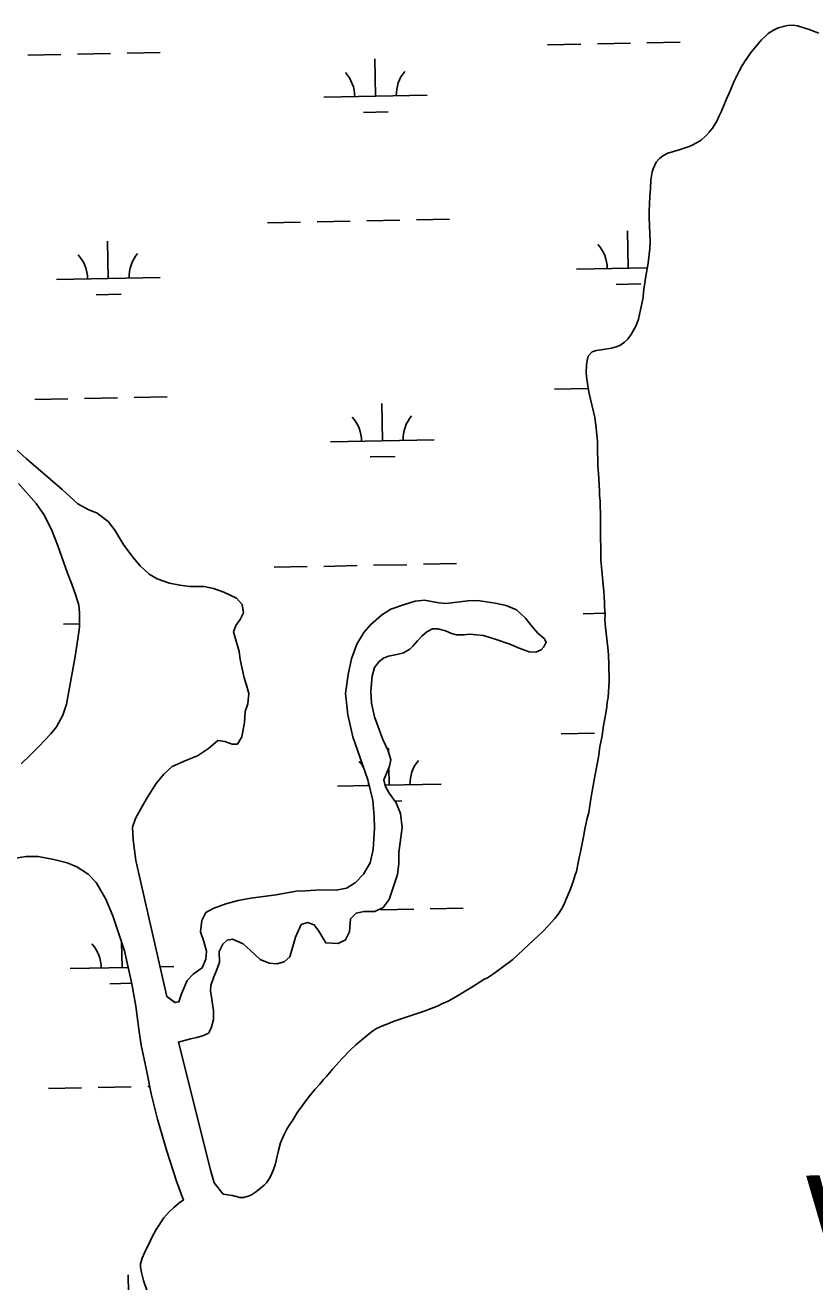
# Model space of a CAD drawing. Extents: x 3989314 to 4027622, y 243956 to 270014.
# Drawn here: x 4013463 to 4014226, y 259430 to 260643 of the extents above; entities that cross this region are included whole.
import ezdxf

# ---------------------------------------------------------------- set-up
doc = ezdxf.new("R2010")
doc.units = 0
for name, color, linetype in [('V-RIVR-EDGE', 7, 'Continuous'), ('V-RIVR-IDEN', 7, 'Continuous'), ('V-TOPO-SHOR', 7, 'Continuous'), ('V-WETL-SWMP', 7, 'Continuous')]:
    doc.layers.add(name, color=color, linetype=linetype)

msp = doc.modelspace()

# ---------------------------------------------------------------- linework, layer by layer
at = {"layer": 'V-RIVR-EDGE'}
for points in [[(4014016, 260241), (4014014.8, 260254.4), (4014013.3, 260264.2), (4014007.9, 260287.4), (4014006.9, 260293), (4014006.4, 260297.2), (4014005.7, 260301.2), (4014005.1, 260307.6), (4014005.3, 260315.2), (4014006, 260319.5), (4014007.1, 260323.7), (4014010.8, 260327.6), (4014014.8, 260328.9), (4014021.4, 260330.1), (4014029.6, 260331.3), (4014034.2, 260332.5), (4014037.6, 260333.8), (4014042.1, 260337.1), (4014045.2, 260340), (4014048.9, 260345.1), (4014053.3, 260353.3), (4014055.5, 260359.3), (4014057.7, 260368.2), (4014060, 260380.3), (4014060.5, 260385.6), (4014062.5, 260398.7), (4014064.9, 260413.2), (4014066.4, 260427.5), (4014066.8, 260434.3), (4014065.8, 260457.2), (4014065.8, 260463.6), (4014066.6, 260477.7), (4014067.2, 260485.1), (4014067.4, 260493.8), (4014068.8, 260501.4), (4014069.9, 260504.3), (4014072.6, 260510.8), (4014075.9, 260514.3), (4014079.2, 260517), (4014084, 260519.7), (4014094.9, 260522.8), (4014103.5, 260525.5), (4014106.9, 260526.8), (4014112.4, 260529.7), (4014116, 260532.2), (4014120.9, 260536.6), (4014123.8, 260539.9), (4014126.9, 260543.8), (4014131.1, 260550.5), (4014133.4, 260555.6), (4014135.9, 260560.1), (4014140.8, 260572.5), (4014143.2, 260577.5), (4014148, 260588.9), (4014153.1, 260599.5), (4014155.4, 260603.6), (4014157.9, 260607.6), (4014164.5, 260617.1), (4014174.2, 260629), (4014177.1, 260631.7), (4014180.9, 260635), (4014186, 260638.3), (4014190.3, 260640.4), (4014195.5, 260642), (4014199.5, 260642.7), (4014204.9, 260643.2), (4014209.2, 260642.4), (4014220.5, 260639), (4014229.6, 260635.3)], [(4013654.6, 259514.5), (4013663.6, 259513.3), (4013670.7, 259511.1), (4013674.5, 259511.2), (4013678.7, 259512.5), (4013681.9, 259513.8), (4013686, 259516.5), (4013690.4, 259519.9), (4013694.1, 259523), (4013696.5, 259525.3), (4013699.2, 259529.2), (4013700.9, 259532.8), (4013703.3, 259538.3), (4013704.8, 259542.8), (4013708.1, 259556.7), (4013710.1, 259564), (4013713.1, 259571.5), (4013716.5, 259577.8), (4013719.2, 259582.3), (4013721.2, 259585), (4013726.5, 259593.5), (4013737.2, 259608.3), (4013743.2, 259615.5), (4013748.1, 259620.8), (4013751.6, 259625.1), (4013754.5, 259628), (4013760.6, 259635.4), (4013769.5, 259645.3), (4013777.7, 259653.7), (4013782.8, 259658.5), (4013796.2, 259669.9), (4013798.9, 259671.8), (4013802.7, 259674.3), (4013805.5, 259675.8), (4013808.6, 259677.1), (4013813.6, 259678.8), (4013819.8, 259681.6), (4013849.6, 259691.6), (4013862.3, 259696.4), (4013865.7, 259698.1), (4013871.8, 259700.8), (4013879.4, 259704.9), (4013894.8, 259714.3), (4013906.4, 259721.7), (4013909.8, 259723.4), (4013915.5, 259727.1), (4013934.2, 259741.1), (4013954.4, 259759.7), (4013962.8, 259767.7), (4013968.7, 259773.7), (4013974.9, 259780.5), (4013978.4, 259785), (4013982.1, 259791.2), (4013984.5, 259796), (4013985.7, 259799.3), (4013989.6, 259808.2), (4013992.6, 259816.3), (4013994.5, 259822.6), (4013995.8, 259826.1), (4013998.4, 259839.6), (4013999.3, 259843.2), (4014002.7, 259861), (4014003.4, 259865.4), (4014005.7, 259876.3), (4014007.7, 259883), (4014009.2, 259893.9), (4014011.3, 259905.4), (4014013.7, 259919.7), (4014016.9, 259936.4), (4014018.4, 259946.3), (4014020.4, 259957), (4014021.6, 259965.1), (4014024.2, 259978.8), (4014025.2, 259984.9), (4014025.5, 259989.5), (4014026.2, 259993.9), (4014027.2, 260010), (4014027, 260025.7), (4014026.5, 260035.1), (4014025.9, 260042.3), (4014023.6, 260061.7), (4014023.2, 260069.3), (4014023.3, 260073.8), (4014022.8, 260081.8), (4014022.9, 260086), (4014022.2, 260096.4), (4014020.7, 260109.4), (4014020, 260120.2), (4014019.2, 260126.7), (4014019.4, 260133.3), (4014019.1, 260137.9), (4014018.8, 260149.1), (4014018.9, 260153.8), (4014018.8, 260166.4), (4014018.5, 260183.9), (4014018, 260188.7), (4014018, 260193.7), (4014017, 260210.3), (4014016.2, 260217.7), (4014015.9, 260236.8), (4014016, 260241)], [(4013616.5, 259508.7), (4013613.4, 259507), (4013606.9, 259501.6), (4013602.4, 259497.4), (4013597.4, 259491.7), (4013590, 259480.4), (4013585.4, 259471.9), (4013583.4, 259467.4), (4013582, 259464.6), (4013578.8, 259457.9), (4013576.5, 259452.6), (4013574.9, 259447.3), (4013574.8, 259443.9), (4013575.7, 259438.9), (4013577.7, 259431.1), (4013581.6, 259419.8)]]:
    msp.add_lwpolyline(points, dxfattribs=at)
at = {"layer": 'V-TOPO-SHOR'}
for points in [[(4013445.3, 260242.1), (4013464.6, 260224.8), (4013499.2, 260194.8), (4013514.2, 260181.1), (4013524.2, 260175.6), (4013532.9, 260171.8), (4013543.8, 260163.9), (4013550, 260155.4), (4013558.8, 260141.2), (4013567.8, 260129), (4013574.6, 260121.1), (4013583.1, 260113.1), (4013590.8, 260108.7), (4013603, 260104.4), (4013612.7, 260102.3), (4013622.6, 260101.3), (4013636.2, 260101.1), (4013645.3, 260099.1), (4013655.2, 260095.8), (4013667.6, 260089.9), (4013673, 260083.8), (4013674.4, 260075.6), (4013671.2, 260069.3), (4013666.9, 260063.6), (4013664.7, 260057.5), (4013666.5, 260050.5), (4013670, 260038.4), (4013671.2, 260030.8), (4013674.9, 260013), (4013677.3, 260005.8), (4013679.5, 259997.8), (4013678.6, 259987.8), (4013676, 259980.3), (4013675.1, 259970), (4013672.6, 259955.9), (4013668.4, 259948.8), (4013663.4, 259949), (4013656.3, 259951.5), (4013649.6, 259952.3), (4013640.4, 259944.8), (4013630, 259937.7), (4013618.6, 259933.2), (4013605.3, 259927.2), (4013597.3, 259920.1), (4013590.1, 259910.9), (4013581.6, 259897.6), (4013575.5, 259887.2), (4013570.1, 259877.1), (4013567.2, 259868.7), (4013567.9, 259856.7), (4013570.4, 259836.7), (4013600.3, 259705.2)], [(4013459.5, 259929.9), (4013468.3, 259938.4), (4013476.7, 259946.8), (4013488.2, 259959), (4013493.9, 259965.8), (4013500, 259977), (4013503.3, 259987.7), (4013511.7, 260033.5), (4013514.5, 260050.6), (4013516, 260061.9), (4013516, 260075.8), (4013515.2, 260083), (4013512.5, 260092.6), (4013508.6, 260103.5), (4013504.5, 260114), (4013494.8, 260141.3), (4013488.8, 260156.2), (4013481.5, 260170.8), (4013474.2, 260181.3), (4013457.2, 260200.5)], [(4013892.6, 260055.2), (4013906.1, 260053.7), (4013918.3, 260050), (4013931.5, 260045.4), (4013940.4, 260041.6), (4013950.1, 260038.2), (4013956.4, 260037.8), (4013961.7, 260040), (4013964.1, 260042.8), (4013966.5, 260047.3), (4013964.4, 260051.1), (4013958.5, 260056.1), (4013952.3, 260063.2), (4013946.6, 260070.5), (4013937.8, 260078.7), (4013927.8, 260082.8), (4013917.3, 260085), (4013900.6, 260087.7), (4013890.8, 260087.3), (4013869.8, 260084.7), (4013862.7, 260085.5), (4013849, 260087.9), (4013840, 260086.9), (4013829.6, 260083.8), (4013816.5, 260079.4), (4013807.6, 260073.4), (4013796.8, 260064.2), (4013790.4, 260056.6), (4013783.7, 260045.6), (4013778.6, 260031.4), (4013775.4, 260016.1), (4013772.9, 259997.8), (4013775.1, 259977.1), (4013779.9, 259956), (4013794.2, 259914.4), (4013799, 259894.6), (4013800.4, 259879), (4013800.7, 259867.8), (4013799.6, 259847.3), (4013796.6, 259834.5), (4013790.2, 259823.3), (4013782.2, 259815.1), (4013773.7, 259810), (4013763.6, 259807.8), (4013749.1, 259808.4), (4013734.3, 259807.2), (4013725, 259806.9), (4013705.8, 259803.6), (4013681.4, 259800.3), (4013669.1, 259798), (4013657.1, 259794.7), (4013645, 259790.1), (4013638, 259786.3), (4013634, 259778.6), (4013632.9, 259767.7), (4013636, 259758.4), (4013638.6, 259749.2), (4013638, 259741.3), (4013634.3, 259733), (4013625.8, 259726.8), (4013619.9, 259720.6), (4013614.4, 259708), (4013612, 259700.1), (4013608.2, 259699.4), (4013600.3, 259705.2)], [(4013892.6, 260055.2), (4013887.4, 260054.6), (4013880, 260054.4), (4013875.2, 260055.9), (4013869.3, 260058.2), (4013862, 260060.2), (4013856.8, 260060.2), (4013851.2, 260057.3), (4013846.3, 260053.1), (4013842.2, 260048.6), (4013837.9, 260043.5), (4013835, 260040.8), (4013828.9, 260037.2), (4013822.3, 260035.4), (4013814.3, 260033.8), (4013809.5, 260031.9), (4013805.2, 260028.7), (4013800.9, 260023), (4013798.4, 260014.5), (4013797.1, 260000.2), (4013797.8, 259988.6), (4013800.8, 259975.4), (4013808.8, 259953.5), (4013813.9, 259942.4), (4013816.4, 259933.7), (4013815.1, 259927.6), (4013809.9, 259914.6), (4013811.2, 259908.8), (4013815, 259901.7), (4013821.7, 259892.2), (4013826, 259881.9), (4013827.4, 259868.5), (4013824.2, 259844.3), (4013824.1, 259833.7), (4013822.8, 259823), (4013814.8, 259798.9), (4013809, 259791.1), (4013801, 259787.5), (4013790.8, 259787.4), (4013783.2, 259785.6), (4013777.7, 259780.4), (4013776.5, 259767.8), (4013772.9, 259760), (4013765.7, 259756.4), (4013753.7, 259757.1), (4013747.1, 259768.4), (4013742.4, 259774.5), (4013736.1, 259776.7), (4013730.1, 259774.7), (4013724.6, 259762.7), (4013719.1, 259743.7), (4013713.6, 259738.8), (4013706.4, 259736.8), (4013699, 259737.6), (4013690.3, 259740.9), (4013681, 259749.7), (4013674, 259756), (4013663.6, 259760.7), (4013658.4, 259759.8), (4013654.3, 259755.8), (4013650.9, 259748.7), (4013651, 259738.5), (4013648.2, 259730.4), (4013645.5, 259724.3), (4013642.7, 259716), (4013642.5, 259710.9), (4013645.4, 259691.7), (4013645.4, 259683.1), (4013643.2, 259674.8), (4013640.4, 259669.9), (4013635.8, 259667.6), (4013629.2, 259665.8), (4013623, 259664.4), (4013611.4, 259661.3)], [(4013450.3, 259838.1), (4013464.5, 259840.3), (4013476, 259840.4), (4013491.1, 259837.6), (4013504.2, 259834.3), (4013513.4, 259830.6), (4013524.4, 259823.4), (4013532, 259815.2), (4013541.3, 259799.4), (4013548, 259783.1), (4013554.7, 259764), (4013559.3, 259749.3), (4013566.6, 259717.5), (4013570.4, 259695.8), (4013573.2, 259673.9), (4013575.6, 259658.3), (4013580.7, 259634), (4013585.3, 259611.2), (4013591.4, 259586.7), (4013600.2, 259556), (4013609.9, 259526), (4013616.5, 259508.7)], [(4013611.4, 259661.3), (4013642.7, 259536.7), (4013646.1, 259525.5), (4013654.6, 259514.5)]]:
    msp.add_lwpolyline(points, dxfattribs=at)
at = {"layer": 'V-WETL-SWMP'}
for p, q in [((4014015.9, 260625.2), (4014047.8, 260625.8)), ((4014063.8, 260626.1), (4014095.8, 260626.8)), ((4013466.1, 260614.2), (4013498, 260614.9)), ((4013514, 260615.2), (4013546, 260615.8)), ((4013562, 260616.1), (4013594, 260616.8)), ((4013967.9, 260624.2), (4013999.9, 260624.9)), ((4013801.8, 260574.5), (4013801, 260610.5)), ((4013751.8, 260573.5), (4013851.7, 260575.5)), ((4013790.1, 260558.8), (4013814.1, 260559.3)), ((4013697.3, 260452.3), (4013729.3, 260452.9)), ((4013745.3, 260453.2), (4013777.3, 260453.9)), ((4013793.3, 260454.2), (4013825.3, 260454.8)), ((4013841.3, 260455.2), (4013873.3, 260455.8)), ((4014045.6, 260408.5), (4014044.9, 260444.5)), ((4013543.8, 260398.5), (4013543.1, 260434.5)), ((4013995.6, 260407.5), (4014064.1, 260408.8)), ((4013493.8, 260397.5), (4013593.8, 260399.5)), ((4013532.1, 260382.8), (4013556.1, 260383.3)), ((4014033.9, 260392.8), (4014057.9, 260393.3)), ((4013974.5, 260291.6), (4014006.5, 260292.2)), ((4013472.7, 260281.6), (4013504.7, 260282.2)), ((4013520.7, 260282.6), (4013552.7, 260283.2)), ((4013568.7, 260283.5), (4013600.7, 260284.2)), ((4013808.4, 260241.9), (4013807.7, 260277.9)), ((4013758.4, 260240.9), (4013858.4, 260242.9)), ((4013796.7, 260226.2), (4013820.7, 260226.7)), ((4013704, 260119.7), (4013735.9, 260120.3)), ((4013751.9, 260120.6), (4013783.9, 260121.3)), ((4013799.9, 260121.6), (4013831.9, 260122.2)), ((4013847.9, 260122.6), (4013879.9, 260123.2)), ((4014002.2, 260074.9), (4014023.2, 260075.3)), ((4013500.4, 260064.9), (4013516, 260065.2)), ((4013981.1, 259959), (4014013.1, 259959.6)), ((4013814.4, 259940.6), (4013814.3, 259945.2)), ((4013815, 259909.2), (4013814.7, 259926.6)), ((4013811.1, 259909.2), (4013865, 259910.2)), ((4013765, 259908.3), (4013795.5, 259908.9)), ((4013820.4, 259893.9), (4013827.3, 259894.1)), ((4013806.6, 259789), (4013838.6, 259789.6)), ((4013854.6, 259789.9), (4013886.5, 259790.6)), ((4013557, 259733.3), (4013556.5, 259758.1)), ((4013507, 259732.3), (4013563, 259733.4)), ((4013593.8, 259734), (4013607, 259734.3)), ((4013545.3, 259717.6), (4013566.5, 259718)), ((4013485.9, 259616.4), (4013517.9, 259617)), ((4013533.9, 259617.3), (4013565.9, 259618)), ((4013581.9, 259618.3), (4013583.9, 259618.3)), ((4013563.7, 259400.7), (4013562.9, 259436.6))]:
    msp.add_line(p, q, dxfattribs=at)
for points in [[(4014229.6, 260635.3), (4014220.5, 260639), (4014209.2, 260642.4), (4014204.9, 260643.2), (4014199.5, 260642.7), (4014195.5, 260642), (4014190.3, 260640.4), (4014186, 260638.3), (4014180.9, 260635), (4014177.1, 260631.7), (4014174.2, 260629), (4014164.5, 260617.1), (4014157.9, 260607.6), (4014155.4, 260603.6), (4014153.1, 260599.5), (4014148, 260588.9), (4014143.2, 260577.5), (4014140.8, 260572.5), (4014135.9, 260560.1), (4014133.4, 260555.6), (4014131.1, 260550.5), (4014126.9, 260543.8), (4014123.8, 260539.9), (4014120.9, 260536.6), (4014116, 260532.2), (4014112.4, 260529.7), (4014106.9, 260526.8), (4014103.5, 260525.5)], [(4014103.5, 260525.5), (4014094.9, 260522.8), (4014084, 260519.7), (4014079.2, 260517), (4014075.9, 260514.3), (4014072.6, 260510.8), (4014069.9, 260504.3), (4014068.8, 260501.4), (4014067.4, 260493.8), (4014067.2, 260485.1), (4014066.6, 260477.7), (4014065.8, 260463.6), (4014065.8, 260457.2), (4014066.8, 260434.3), (4014066.4, 260427.5), (4014064.9, 260413.2), (4014062.5, 260398.7), (4014060.5, 260385.6), (4014060, 260380.3), (4014057.7, 260368.2), (4014055.5, 260359.3), (4014053.3, 260353.3), (4014048.9, 260345.1), (4014045.2, 260340), (4014042.1, 260337.1), (4014037.6, 260333.8), (4014034.2, 260332.5), (4014029.6, 260331.3), (4014021.4, 260330.1), (4014014.8, 260328.9), (4014010.8, 260327.6), (4014007.1, 260323.7), (4014006, 260319.5), (4014005.3, 260315.2), (4014005.1, 260307.6), (4014005.7, 260301.2), (4014006.4, 260297.2), (4014006.9, 260293), (4014007.9, 260287.4), (4014013.3, 260264.2), (4014014.8, 260254.4), (4014016, 260241), (4014015.9, 260236.8), (4014016.2, 260217.7), (4014017, 260210.3), (4014018, 260193.7), (4014018, 260188.7), (4014018.5, 260183.9), (4014018.8, 260166.4), (4014018.9, 260153.8), (4014018.8, 260149.1), (4014019.1, 260137.9), (4014019.4, 260133.3), (4014019.2, 260126.7), (4014020, 260120.1), (4014020.7, 260109.4), (4014022.2, 260096.4), (4014022.9, 260086), (4014022.8, 260081.8), (4014023.3, 260073.8), (4014023.2, 260069.3), (4014023.6, 260061.7), (4014025.9, 260042.3), (4014026.5, 260035.1), (4014027, 260025.7), (4014027.2, 260010), (4014026.2, 259993.9), (4014025.5, 259989.5), (4014025.2, 259984.9), (4014024.2, 259978.8), (4014021.6, 259965.1), (4014020.4, 259957), (4014018.4, 259946.3), (4014016.9, 259936.4), (4014013.7, 259919.7), (4014011.3, 259905.4), (4014009.2, 259893.9), (4014007.7, 259883), (4014005.7, 259876.3), (4014003.4, 259865.4), (4014002.7, 259861), (4013999.3, 259843.2), (4013998.4, 259839.6), (4013995.8, 259826.1), (4013994.5, 259822.6), (4013992.6, 259816.3), (4013989.6, 259808.2), (4013985.7, 259799.3), (4013984.5, 259796), (4013982.1, 259791.2), (4013978.4, 259785), (4013974.9, 259780.5), (4013968.7, 259773.7), (4013962.8, 259767.7), (4013954.4, 259759.7), (4013934.2, 259741.1), (4013915.5, 259727.1), (4013909.8, 259723.4), (4013906.4, 259721.7), (4013894.8, 259714.3), (4013879.4, 259704.9)], [(4013676, 259980.3), (4013678.6, 259987.8), (4013679.5, 259997.7), (4013677.3, 260005.8), (4013674.9, 260013), (4013671.2, 260030.8), (4013670, 260038.4), (4013666.5, 260050.5), (4013664.7, 260057.5), (4013666.9, 260063.6), (4013671.2, 260069.3), (4013674.4, 260075.6), (4013673, 260083.8), (4013667.6, 260089.9), (4013655.2, 260095.8), (4013645.3, 260099.1), (4013636.2, 260101.1), (4013622.6, 260101.3), (4013612.7, 260102.3), (4013603, 260104.4), (4013590.8, 260108.7), (4013583.1, 260113.1), (4013574.6, 260121.1), (4013567.8, 260129), (4013558.8, 260141.2), (4013550, 260155.4), (4013543.8, 260163.9), (4013532.9, 260171.8), (4013524.2, 260175.6), (4013514.2, 260181.1), (4013499.2, 260194.8), (4013464.6, 260224.8), (4013445.3, 260242.1)], [(4013457.2, 260200.5), (4013474.2, 260181.3), (4013481.5, 260170.8), (4013488.8, 260156.2), (4013494.8, 260141.3), (4013504.5, 260114), (4013508.6, 260103.5), (4013512.5, 260092.6), (4013515.2, 260083), (4013516, 260075.8), (4013516, 260061.9), (4013514.5, 260050.6), (4013511.7, 260033.5), (4013503.3, 259987.7), (4013500, 259977), (4013493.9, 259965.8), (4013488.2, 259959), (4013476.7, 259946.8), (4013468.3, 259938.4), (4013459.5, 259929.9)], [(4013800.9, 260023), (4013805.2, 260028.7), (4013809.5, 260031.9), (4013814.3, 260033.8), (4013822.3, 260035.4), (4013828.9, 260037.2), (4013835, 260040.8), (4013837.9, 260043.5), (4013842.2, 260048.6), (4013846.3, 260053.1), (4013851.2, 260057.3), (4013856.8, 260060.2), (4013862, 260060.2), (4013869.3, 260058.2), (4013875.2, 260055.9), (4013880, 260054.4), (4013887.4, 260054.6), (4013892.6, 260055.2), (4013906.1, 260053.7), (4013918.3, 260050), (4013931.5, 260045.4), (4013940.4, 260041.6), (4013950.1, 260038.2), (4013956.4, 260037.8), (4013961.7, 260040), (4013964.2, 260042.8), (4013966.5, 260047.3), (4013964.4, 260051.1), (4013958.5, 260056.1), (4013952.3, 260063.2), (4013946.6, 260070.5), (4013937.8, 260078.7), (4013927.8, 260082.8), (4013917.3, 260085), (4013900.6, 260087.7), (4013890.8, 260087.3), (4013869.8, 260084.7), (4013862.7, 260085.5), (4013849, 260087.9), (4013840, 260086.9), (4013829.6, 260083.8), (4013816.5, 260079.4), (4013807.6, 260073.4), (4013796.8, 260064.2), (4013790.4, 260056.6), (4013783.7, 260045.6), (4013778.6, 260031.4), (4013775.4, 260016.1), (4013772.9, 259997.8), (4013775.1, 259977.1), (4013779.9, 259956), (4013794.2, 259914.4), (4013799, 259894.6), (4013800.4, 259879), (4013800.7, 259867.8), (4013799.6, 259847.3), (4013796.6, 259834.5), (4013790.2, 259823.3), (4013782.2, 259815.1), (4013773.7, 259810), (4013763.6, 259807.8), (4013749.1, 259808.4), (4013734.3, 259807.2), (4013725, 259806.9), (4013705.8, 259803.6), (4013681.4, 259800.3), (4013669.1, 259798), (4013657.1, 259794.7), (4013645, 259790.1), (4013638, 259786.3), (4013634, 259778.6), (4013632.9, 259767.7), (4013636, 259758.4), (4013638.6, 259749.2), (4013638, 259741.3), (4013634.3, 259733), (4013625.8, 259726.8), (4013619.9, 259720.6), (4013614.4, 259708), (4013612, 259700.1), (4013608.1, 259699.4), (4013600.3, 259705.2), (4013570.4, 259836.7), (4013567.9, 259856.7), (4013567.2, 259868.7), (4013570.1, 259877.1), (4013575.5, 259887.2), (4013581.6, 259897.6), (4013590.1, 259910.9), (4013597.3, 259920.1), (4013605.3, 259927.2), (4013618.6, 259933.2), (4013630, 259937.7), (4013640.4, 259944.8), (4013649.6, 259952.3), (4013656.3, 259951.5), (4013663.4, 259949), (4013668.4, 259948.8), (4013672.6, 259955.9), (4013675.1, 259970), (4013676, 259980.3)], [(4013879.4, 259704.9), (4013871.8, 259700.8), (4013865.7, 259698.1), (4013862.3, 259696.4), (4013849.6, 259691.6), (4013819.8, 259681.6), (4013813.6, 259678.8), (4013808.6, 259677.1), (4013805.5, 259675.8), (4013802.7, 259674.3), (4013798.9, 259671.8), (4013796.2, 259669.9), (4013782.8, 259658.5), (4013777.7, 259653.7), (4013769.5, 259645.3), (4013760.6, 259635.4), (4013754.5, 259628), (4013751.6, 259625.1), (4013748.1, 259620.8), (4013743.2, 259615.5), (4013737.2, 259608.3), (4013726.5, 259593.5), (4013721.2, 259585), (4013719.2, 259582.3), (4013716.5, 259577.8), (4013713.1, 259571.5), (4013710.1, 259564), (4013708.1, 259556.7), (4013704.8, 259542.8), (4013703.3, 259538.3), (4013700.9, 259532.8), (4013699.2, 259529.2), (4013696.5, 259525.3), (4013694.1, 259523), (4013690.4, 259519.9), (4013686, 259516.4), (4013681.9, 259513.8), (4013678.7, 259512.5), (4013674.5, 259511.2), (4013670.7, 259511.1), (4013663.6, 259513.3), (4013654.6, 259514.5), (4013646.1, 259525.5), (4013642.7, 259536.7), (4013611.4, 259661.3), (4013623, 259664.4), (4013629.2, 259665.8), (4013635.8, 259667.6), (4013640.4, 259669.9), (4013643.2, 259674.8), (4013645.4, 259683.1), (4013645.4, 259691.7), (4013642.5, 259710.9), (4013642.7, 259716), (4013645.5, 259724.3), (4013648.2, 259730.4), (4013651, 259738.5), (4013650.9, 259748.7), (4013654.3, 259755.8), (4013658.4, 259759.8), (4013663.6, 259760.7), (4013674, 259756), (4013681, 259749.7), (4013690.3, 259740.9), (4013699, 259737.6), (4013706.4, 259736.8), (4013713.6, 259738.8), (4013719.1, 259743.7), (4013724.6, 259762.7), (4013730.1, 259774.7), (4013736.1, 259776.7), (4013742.4, 259774.5), (4013747.1, 259768.4), (4013753.7, 259757.1), (4013765.7, 259756.4), (4013772.9, 259760), (4013776.5, 259767.8), (4013777.7, 259780.4), (4013783.2, 259785.6), (4013790.8, 259787.4), (4013801, 259787.5), (4013809, 259791.1), (4013814.8, 259798.9), (4013822.8, 259823), (4013824.1, 259833.7), (4013824.2, 259844.3), (4013827.4, 259868.5), (4013826, 259881.9), (4013821.7, 259892.2), (4013815, 259901.7), (4013811.2, 259908.8), (4013809.9, 259914.6), (4013815.1, 259927.6), (4013816.4, 259933.7), (4013813.9, 259942.4), (4013808.8, 259953.5), (4013800.8, 259975.4), (4013797.8, 259988.6), (4013797.1, 260000.2), (4013798.4, 260014.5), (4013800.9, 260023)], [(4013450.3, 259838.1), (4013464.5, 259840.3), (4013476, 259840.4), (4013491.1, 259837.6), (4013504.2, 259834.3), (4013513.4, 259830.6), (4013524.4, 259823.4), (4013532, 259815.2), (4013541.3, 259799.4), (4013548, 259783.1), (4013554.7, 259764), (4013559.3, 259749.3), (4013566.6, 259717.5), (4013570.4, 259695.8), (4013573.2, 259673.9), (4013575.6, 259658.3), (4013580.7, 259634), (4013585.3, 259611.2), (4013591.4, 259586.7), (4013600.2, 259556), (4013609.9, 259526), (4013616.5, 259508.7), (4013613.4, 259507), (4013606.9, 259501.6), (4013602.4, 259497.4), (4013597.4, 259491.7), (4013590, 259480.4), (4013585.4, 259471.9), (4013583.4, 259467.4), (4013582, 259464.6), (4013578.8, 259457.9), (4013576.5, 259452.6), (4013574.9, 259447.3), (4013574.8, 259443.9), (4013575.7, 259438.9), (4013577.7, 259431.1), (4013581.6, 259419.8)]]:
    msp.add_lwpolyline(points, dxfattribs=at)
for centre, start, end in [((4013746.5, 260573.8), 0.3699, 41.9135), ((4013857, 260576), 140.3699, 181.9135), ((4013488.5, 260397.9), 0.3699, 41.9135), ((4013599, 260400.1), 140.3699, 181.9135), ((4013990.3, 260407.9), 0.3699, 41.9135), ((4013753.1, 260241.2), 0.3699, 41.9135), ((4013863.6, 260243.4), 140.3699, 181.9135), ((4013759.8, 259908.6), 31.2599, 41.9135), ((4013870.2, 259910.8), 140.3699, 181.9135), ((4013759.8, 259908.6), 0.3699, 4.5565), ((4013501.8, 259732.6), 0.3699, 41.9135)]:
    msp.add_arc(centre, 35.2, start, end, dxfattribs=at)

# ---------------------------------------------------------------- texts
at = {"layer": 'V-RIVR-IDEN'}
msp.add_text('Water', height=100, rotation=1.0724, dxfattribs=at).set_placement((4014218.7, 259432.4))

doc.saveas('drawing.dxf')
